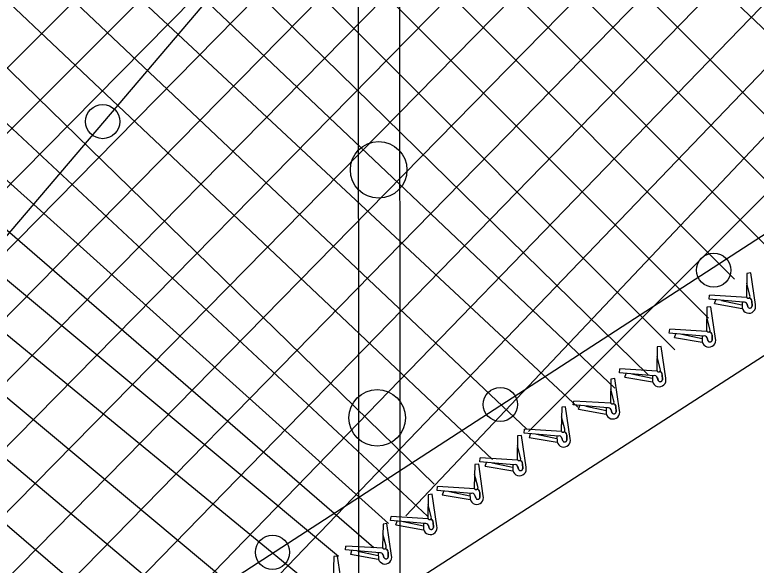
# Model space of a CAD drawing. Extents: x 0 to 1270, y 0 to 830.
# Drawn here: x 1173.43 to 1219.33, y 425.53 to 459.61 of the extents above; entities that cross this region are included whole.
import ezdxf

# ---------------------------------------------------------------- set-up
doc = ezdxf.new("R2010")
doc.units = 0
doc.layers.add('sb_Chainlink Fence', color=7, linetype='Continuous')
doc.layers.add('sb_Existing Structural Steel', color=7, linetype='Continuous')

msp = doc.modelspace()

# ---------------------------------------------------------------- linework, layer by layer
at = {"layer": 'sb_Chainlink Fence'}
for p, q in [((1124.51, 395.776), (1226.581, 499.517)), ((1124.504, 399.802), (1222.118, 498.773)), ((1124.515, 391.751), (1228.93, 497.815)), ((1124.499, 403.827), (1214.923, 494.251)), ((1124.52, 387.726), (1226.546, 491.401)), ((1205.228, 433.808), (1260.021, 488.601)), ((1124.494, 407.852), (1204.594, 487.952)), ((1124.525, 383.7), (1226.598, 487.423)), ((1128.611, 383.755), (1226.463, 483.257)), ((1196.614, 480.783), (1226.128, 452.717)), ((1192.875, 480.498), (1226.179, 447.101)), ((1139.326, 390.44), (1226.568, 479.331)), ((1190.341, 478.978), (1223.771, 445.513)), ((1187.95, 477.35), (1221.146, 444.105)), ((1185.465, 475.805), (1217.996, 443.23)), ((1151.281, 398.365), (1226.638, 475.371)), ((1182.931, 474.295), (1216.377, 440.826)), ((1180.474, 472.733), (1214.303, 438.87)), ((1163.933, 406.986), (1226.738, 471.44)), ((1178.04, 471.17), (1212.637, 437.324)), ((1176.608, 468.679), (1210.573, 436.484)), ((1174.14, 467.178), (1208.286, 435.314)), ((1174.961, 413.983), (1226.565, 467.237)), ((1171.012, 466.213), (1205.13, 433.955)), ((1169.345, 463.888), (1203.006, 432.084)), ((1186.181, 421.173), (1226.483, 463.125)), ((1166.866, 462.241), (1199.402, 430.552)), ((1164.863, 460.381), (1198.991, 428.562)), ((1161.965, 459.214), (1196.569, 428.122)), ((1197.632, 428.594), (1226.614, 459.225)), ((1159.978, 457.488), (1195.659, 426.635)), ((1157.446, 456.109), (1193.461, 426.098)), ((1154.871, 454.639), (1191.457, 424.608)), ((1152.49, 452.947), (1188.636, 422.81)), ((1150.05, 451.343), (1186.129, 420.969)), ((1147.757, 449.567), (1183.089, 419.324)), ((1218.758, 443.6), (1218.728, 442.165)), ((1218.758, 443.6), (1218.729, 442.174)), ((1218.999, 443.631), (1218.758, 443.6)), ((1219.284, 441.662), (1218.999, 443.631)), ((1218.942, 442.234), (1218.75, 442.998)), ((1125.65, 377.796), (1226.595, 442.881)), ((1216.423, 442.001), (1216.449, 442.24)), ((1218.758, 442.101), (1216.449, 442.24)), ((1218.532, 441.815), (1216.423, 442.001)), ((1216.745, 441.73), (1218.464, 441.432)), ((1216.755, 441.73), (1216.833, 441.958)), ((1217.194, 441.929), (1218.455, 441.661)), ((1218.458, 441.806), (1218.467, 441.461)), ((1218.459, 441.801), (1218.467, 441.46)), ((1218.816, 441.529), (1218.765, 441.697)), ((1218.768, 441.692), (1218.814, 441.532)), ((1219.077, 441.589), (1219.068, 441.872)), ((1219.068, 441.872), (1219.076, 441.562)), ((1216.288, 441.505), (1216.258, 440.07)), ((1216.288, 441.505), (1216.259, 440.079)), ((1216.529, 441.536), (1216.288, 441.505)), ((1216.814, 439.567), (1216.529, 441.536)), ((1218.467, 441.461), (1218.475, 441.427)), ((1218.475, 441.427), (1218.487, 441.394)), ((1216.472, 440.14), (1216.28, 440.904)), ((1213.953, 439.907), (1213.979, 440.146)), ((1216.062, 439.72), (1213.953, 439.907)), ((1216.288, 440.007), (1213.979, 440.146)), ((1214.285, 439.636), (1214.363, 439.863)), ((1214.724, 439.835), (1215.985, 439.566)), ((1214.275, 439.636), (1215.994, 439.338)), ((1215.988, 439.712), (1215.997, 439.367)), ((1215.989, 439.707), (1215.997, 439.365)), ((1215.997, 439.367), (1216.006, 439.333)), ((1216.006, 439.333), (1216.017, 439.299)), ((1216.346, 439.434), (1216.295, 439.602)), ((1216.299, 439.598), (1216.344, 439.437)), ((1216.607, 439.494), (1216.598, 439.778)), ((1216.598, 439.778), (1216.606, 439.468)), ((1213.205, 439.046), (1213.175, 437.62)), ((1213.205, 439.046), (1213.175, 437.611)), ((1213.446, 439.077), (1213.205, 439.046)), ((1213.731, 437.108), (1213.446, 439.077)), ((1213.389, 437.681), (1213.197, 438.445)), ((1210.87, 437.448), (1210.895, 437.687)), ((1213.205, 437.548), (1210.895, 437.687)), ((1210.343, 437.054), (1210.313, 435.628)), ((1210.343, 437.054), (1210.313, 435.619)), ((1210.584, 437.085), (1210.343, 437.054)), ((1210.869, 435.116), (1210.584, 437.085)), ((1212.979, 437.261), (1210.87, 437.448)), ((1211.192, 437.177), (1212.911, 436.879)), ((1211.202, 437.177), (1211.28, 437.404)), ((1211.641, 437.376), (1212.902, 437.107)), ((1212.905, 437.253), (1212.914, 436.908)), ((1212.906, 437.248), (1212.914, 436.906)), ((1213.263, 436.975), (1213.212, 437.143)), ((1213.215, 437.139), (1213.26, 436.978)), ((1213.524, 437.035), (1213.515, 437.319)), ((1213.515, 437.319), (1213.523, 437.009)), ((1212.914, 436.908), (1212.922, 436.874)), ((1212.922, 436.874), (1212.934, 436.84)), ((1210.526, 435.689), (1210.335, 436.453)), ((1208.008, 435.456), (1208.033, 435.695)), ((1210.342, 435.556), (1208.033, 435.695)), ((1207.294, 435.311), (1207.264, 433.877)), ((1207.294, 435.311), (1207.265, 433.885)), ((1207.535, 435.342), (1207.294, 435.311)), ((1207.82, 433.374), (1207.535, 435.342)), ((1210.117, 435.269), (1208.008, 435.456)), ((1208.34, 435.185), (1208.417, 435.412)), ((1208.778, 435.384), (1210.04, 435.115)), ((1210.043, 435.261), (1210.052, 434.916)), ((1210.043, 435.256), (1210.052, 434.914)), ((1210.662, 435.044), (1210.653, 435.327)), ((1210.653, 435.327), (1210.661, 435.017)), ((1208.33, 435.185), (1210.049, 434.887)), ((1210.052, 434.916), (1210.06, 434.882)), ((1210.06, 434.882), (1210.071, 434.848)), ((1210.401, 434.983), (1210.35, 435.151)), ((1210.353, 435.147), (1210.398, 434.986)), ((1207.478, 433.946), (1207.286, 434.71)), ((1204.959, 433.713), (1204.984, 433.952)), ((1207.294, 433.813), (1204.984, 433.952)), ((1204.556, 433.54), (1204.526, 432.105)), ((1204.556, 433.54), (1204.527, 432.114)), ((1204.797, 433.571), (1204.556, 433.54)), ((1205.082, 431.602), (1204.797, 433.571)), ((1207.068, 433.526), (1204.959, 433.713)), ((1205.281, 433.442), (1207, 433.144)), ((1205.291, 433.442), (1205.369, 433.669)), ((1205.73, 433.641), (1206.991, 433.372)), ((1206.994, 433.518), (1207.003, 433.173)), ((1206.995, 433.513), (1207.003, 433.171)), ((1207.352, 433.24), (1207.301, 433.408)), ((1207.304, 433.404), (1207.349, 433.243)), ((1207.613, 433.301), (1207.604, 433.584)), ((1207.604, 433.584), (1207.612, 433.274)), ((1204.74, 432.174), (1204.548, 432.939)), ((1207.003, 433.173), (1207.011, 433.139)), ((1207.011, 433.139), (1207.023, 433.105)), ((1202.221, 431.941), (1202.247, 432.18)), ((1204.556, 432.042), (1202.247, 432.18)), ((1201.908, 431.763), (1201.879, 430.337)), ((1201.908, 431.763), (1201.879, 430.329)), ((1202.15, 431.794), (1201.908, 431.763)), ((1202.434, 429.826), (1202.15, 431.794)), ((1204.33, 431.755), (1202.221, 431.941)), ((1202.543, 431.67), (1204.262, 431.372)), ((1202.553, 431.671), (1202.631, 431.898)), ((1202.992, 431.87), (1204.253, 431.601)), ((1204.256, 431.747), (1204.265, 431.401)), ((1204.257, 431.742), (1204.265, 431.4)), ((1204.614, 431.469), (1204.563, 431.637)), ((1204.567, 431.633), (1204.612, 431.472)), ((1204.875, 431.529), (1204.866, 431.813)), ((1204.866, 431.813), (1204.874, 431.502)), ((1202.092, 430.398), (1201.901, 431.162)), ((1204.265, 431.401), (1204.273, 431.368)), ((1204.273, 431.368), (1204.285, 431.334)), ((1199.573, 430.165), (1199.599, 430.404)), ((1201.683, 429.978), (1199.573, 430.165)), ((1201.908, 430.265), (1199.599, 430.404)), ((1199.031, 429.898), (1199.001, 428.472)), ((1199.031, 429.898), (1199.001, 428.463)), ((1199.272, 429.929), (1199.031, 429.898)), ((1199.557, 427.96), (1199.272, 429.929)), ((1199.896, 429.894), (1201.615, 429.596)), ((1199.906, 429.894), (1199.983, 430.121)), ((1200.344, 430.093), (1201.606, 429.824)), ((1201.609, 429.97), (1201.618, 429.625)), ((1201.609, 429.965), (1201.618, 429.623)), ((1201.966, 429.692), (1201.915, 429.86)), ((1201.919, 429.856), (1201.964, 429.695)), ((1202.227, 429.753), (1202.218, 430.036)), ((1202.218, 430.036), (1202.226, 429.726)), ((1199.214, 428.532), (1199.023, 429.297)), ((1201.618, 429.625), (1201.626, 429.591)), ((1201.626, 429.591), (1201.637, 429.557)), ((1196.695, 428.299), (1196.721, 428.538)), ((1199.03, 428.399), (1196.721, 428.538)), ((1196.228, 428.075), (1196.198, 426.64)), ((1196.228, 428.075), (1196.199, 426.648)), ((1196.469, 428.106), (1196.228, 428.075)), ((1196.754, 426.137), (1196.469, 428.106)), ((1198.805, 428.113), (1196.695, 428.299)), ((1197.018, 428.028), (1198.737, 427.73)), ((1197.028, 428.028), (1197.105, 428.256)), ((1197.466, 428.228), (1198.728, 427.959)), ((1198.731, 428.104), (1198.74, 427.759)), ((1198.731, 428.099), (1198.74, 427.758)), ((1199.089, 427.827), (1199.037, 427.995)), ((1199.041, 427.99), (1199.086, 427.83)), ((1199.349, 427.887), (1199.34, 428.171)), ((1199.34, 428.171), (1199.349, 427.86)), ((1196.412, 426.709), (1196.221, 427.473)), ((1198.74, 427.759), (1198.748, 427.725)), ((1198.748, 427.725), (1198.759, 427.692)), ((1193.893, 426.476), (1193.919, 426.715)), ((1196.003, 426.289), (1193.893, 426.476)), ((1196.228, 426.576), (1193.919, 426.715)), ((1193.171, 426.064), (1193.141, 424.629)), ((1193.171, 426.064), (1193.142, 424.638)), ((1193.412, 426.095), (1193.171, 426.064)), ((1193.697, 424.126), (1193.412, 426.095)), ((1194.215, 426.205), (1195.934, 425.907)), ((1194.225, 426.205), (1194.303, 426.433)), ((1194.664, 426.404), (1195.926, 426.136)), ((1195.929, 426.281), (1195.938, 425.936)), ((1195.929, 426.276), (1195.937, 425.934)), ((1196.286, 426.003), (1196.235, 426.172)), ((1196.239, 426.167), (1196.284, 426.006)), ((1196.547, 426.064), (1196.538, 426.347)), ((1196.538, 426.347), (1196.546, 426.037)), ((1195.938, 425.936), (1195.946, 425.902)), ((1195.946, 425.902), (1195.957, 425.868))]:
    msp.add_line(p, q, dxfattribs=at)
for centre, radius, start, end in [((1218.844, 442.174), 0.115, 180.7003, 31.7484), ((1218.878, 441.55), 0.421, 192.452, 15.3586), ((1218.587, 441.634), 0.188, 18.1621, 106.8367), ((1218.893, 441.887), 0.176, 355.346, 93.9132), ((1218.896, 441.89), 0.173, 1.8805, 94.6841), ((1218.941, 441.584), 0.137, 202.4132, 350.8962), ((1218.94, 441.585), 0.136, 204.1936, 1.8156), ((1216.374, 440.079), 0.115, 180.7003, 31.7484), ((1216.423, 439.792), 0.176, 355.346, 93.9132), ((1216.426, 439.795), 0.173, 1.8805, 94.6841), ((1216.408, 439.456), 0.421, 192.452, 15.3586), ((1216.117, 439.54), 0.188, 18.1621, 106.8367), ((1216.471, 439.489), 0.137, 202.4132, 350.8962), ((1216.471, 439.49), 0.136, 204.1936, 1.8156), ((1213.291, 437.62), 0.115, 180.7003, 31.7484), ((1213.339, 437.333), 0.176, 355.346, 93.9132), ((1213.343, 437.337), 0.173, 1.8805, 94.6841), ((1213.325, 436.997), 0.421, 192.452, 15.3586), ((1213.034, 437.081), 0.188, 18.1621, 106.8367), ((1213.387, 437.031), 0.136, 204.1936, 1.8156), ((1213.387, 437.03), 0.137, 202.4132, 350.8962), ((1210.428, 435.628), 0.115, 180.7003, 31.7484), ((1210.172, 435.089), 0.188, 18.1621, 106.8367), ((1210.477, 435.341), 0.176, 355.346, 93.9132), ((1210.481, 435.345), 0.173, 1.8805, 94.6841), ((1210.463, 435.005), 0.421, 192.452, 15.3586), ((1210.525, 435.038), 0.137, 202.4132, 350.8962), ((1210.525, 435.039), 0.136, 204.1936, 1.8156), ((1207.38, 433.885), 0.115, 180.7003, 31.7484), ((1207.414, 433.262), 0.421, 192.452, 15.3586), ((1207.123, 433.346), 0.188, 18.1621, 106.8367), ((1207.428, 433.598), 0.176, 355.346, 93.9132), ((1207.432, 433.602), 0.173, 1.8805, 94.6841), ((1207.476, 433.295), 0.137, 202.4132, 350.8962), ((1207.476, 433.296), 0.136, 204.1936, 1.8156), ((1204.642, 432.114), 0.115, 180.7003, 31.7484), ((1204.691, 431.827), 0.176, 355.346, 93.9132), ((1204.694, 431.83), 0.173, 1.8805, 94.6841), ((1204.676, 431.491), 0.421, 192.452, 15.3586), ((1204.385, 431.575), 0.188, 18.1621, 106.8367), ((1204.739, 431.525), 0.136, 204.1936, 1.8156), ((1204.739, 431.524), 0.137, 202.4132, 350.8962), ((1201.994, 430.337), 0.115, 180.7003, 31.7484), ((1202.043, 430.05), 0.176, 355.346, 93.9132), ((1202.046, 430.054), 0.173, 1.8805, 94.6841), ((1202.029, 429.714), 0.421, 192.452, 15.3586), ((1201.737, 429.798), 0.188, 18.1621, 106.8367), ((1202.091, 429.747), 0.137, 202.4132, 350.8962), ((1202.091, 429.748), 0.136, 204.1936, 1.8156), ((1199.116, 428.472), 0.115, 180.7003, 31.7484), ((1199.165, 428.185), 0.176, 355.346, 93.9132), ((1199.168, 428.188), 0.173, 1.8805, 94.6841), ((1199.151, 427.848), 0.421, 192.452, 15.3586), ((1198.859, 427.932), 0.188, 18.1621, 106.8367), ((1199.213, 427.882), 0.137, 202.4132, 350.8962), ((1199.213, 427.883), 0.136, 204.1936, 1.8156), ((1196.314, 426.648), 0.115, 180.7003, 31.7484), ((1196.363, 426.362), 0.176, 355.346, 93.9132), ((1196.366, 426.365), 0.173, 1.8805, 94.6841), ((1196.348, 426.025), 0.421, 192.452, 15.3586), ((1196.057, 426.109), 0.188, 18.1621, 106.8367), ((1196.411, 426.059), 0.137, 202.4132, 350.8962), ((1196.411, 426.059), 0.136, 204.1936, 1.8156)]:
    msp.add_arc(centre, radius, start, end, dxfattribs=at)
at = {"layer": 'sb_Existing Structural Steel'}
for p, q in [((1197.293, 435.492), (1197.251, 477.953)), ((1194.726, 433.282), (1194.683, 477.763)), ((1194.124, 470.811), (1168.076, 440.268)), ((1124.559, 384.279), (1225.304, 449.561)), ((1197.293, 424.365), (1197.293, 435.492)), ((1194.726, 424.382), (1194.726, 433.282))]:
    msp.add_line(p, q, dxfattribs=at)
for centre, radius in [((1178.868, 452.998), 1.06), ((1195.956, 450.005), 1.752), ((1216.704, 443.798), 1.06), ((1195.864, 434.652), 1.752), ((1203.491, 435.483), 1.06), ((1189.381, 426.332), 1.06)]:
    msp.add_circle(centre, radius, dxfattribs=at)

doc.saveas('drawing.dxf')
